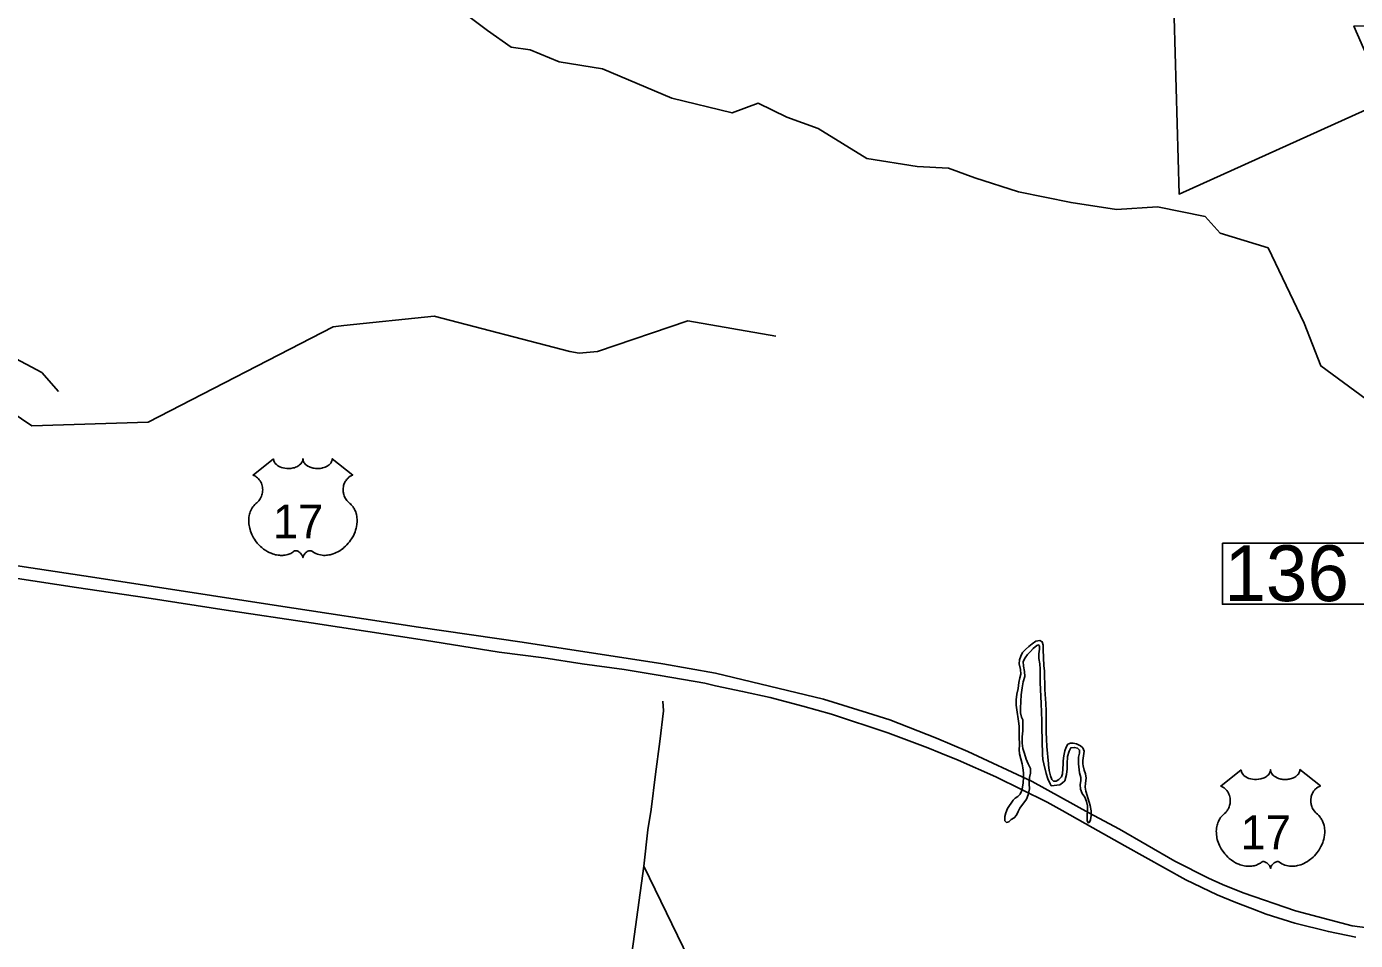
# Model space of a CAD drawing. Extents: x 2290055 to 2389491, y 66597 to 237875.
# Drawn here: x 2355737 to 2364071, y 203892 to 209626 of the extents above; entities that cross this region are included whole.
import ezdxf

# ---------------------------------------------------------------- set-up
doc = ezdxf.new("R2010")
doc.units = 0
for name, color, linetype in [('Exist Hydrographic Creek Single Shore', 7, 'Continuous'), ('Exist Hydrographic Pond Under 1500 Sq Ft', 7, 'Continuous'), ('Exist Road Non-System Type 51', 7, 'Continuous'), ('Exist Road Primary US Divided Attributed', 7, 'Continuous'), ('Exist Road Primary US Shield CELL', 7, 'Continuous'), ('Exist Road Primary US Shield Number Label', 7, 'Continuous'), ('Exist Road Primary US Structure Standard Bridge Number Label', 7, 'Continuous')]:
    doc.layers.add(name, color=color, linetype=linetype)

msp = doc.modelspace()

# ---------------------------------------------------------------- linework, layer by layer
at = {"layer": 'Exist Hydrographic Creek Single Shore'}
for points in [[(2358387.4, 209781.1), (2358627.9, 209600.7), (2358775.5, 209496.9), (2358895.8, 209480.5), (2359076.2, 209404), (2359349.5, 209360.2), (2359784, 209177.1), (2360161.2, 209084.2), (2360325.2, 209144.3), (2360505.5, 209056.9), (2360702.3, 208985.8), (2361005.7, 208797.2), (2361322.7, 208748), (2361519.5, 208737.1), (2361683.5, 208677), (2361956.8, 208589.5), (2362287.5, 208521.2), (2362571.7, 208477.4), (2362828.6, 208493.8), (2363129.3, 208433.7), (2363222.2, 208329.9), (2363522.8, 208236.9), (2363749.7, 207764.1), (2363853.5, 207496.3), (2364137.8, 207288.6)], [(2355635.2, 207559.1), (2355832, 207455.3), (2355935.9, 207335)]]:
    msp.add_lwpolyline(points, dxfattribs=at)
at = {"layer": 'Exist Hydrographic Pond Under 1500 Sq Ft'}
for points in [[(2361980.5, 205000), (2361964, 205062.6), (2361962.5, 205089.2), (2361964.5, 205116.1), (2361962, 205173.6), (2361961.5, 205235.2), (2361958.5, 205267.2), (2361948, 205338.4), (2361942.7, 205368.5), (2361942.7, 205402), (2361947.5, 205437.5), (2361955, 205473.6), (2361960, 205510.8), (2361965.5, 205540.4), (2361971.7, 205562.7), (2361971, 205592.5), (2361961.7, 205626.3), (2361964, 205652), (2361972, 205675.4), (2361983.2, 205697.5), (2362002.5, 205718.2), (2362022, 205735.9), (2362043, 205753.4), (2362066, 205769.1), (2362091, 205773.1), (2362107, 205765.4), (2362111.7, 205745.2), (2362112.5, 205716.3), (2362117.5, 205615.4), (2362120.5, 205584.2), (2362123.5, 205465.6), (2362129, 205378.8), (2362130.5, 205332.2), (2362131, 205198), (2362132.5, 205154.4), (2362135.5, 205108.7), (2362145, 205000), (2362145.5, 204992.7), (2362151, 204958.1), (2362158.7, 204925.6), (2362166.5, 204901.2), (2362177.5, 204890.4), (2362193.5, 204891.2), (2362211.5, 204901.7), (2362226.5, 204918.1), (2362234, 204937), (2362237, 205000), (2362237.5, 205019.6), (2362241.5, 205050.8), (2362248.5, 205080.7), (2362255.7, 205104.6), (2362267.2, 205123), (2362283.7, 205129.3), (2362301.5, 205129.3), (2362322.5, 205124.7), (2362346.5, 205113), (2362361.5, 205099.9), (2362370.2, 205078.4), (2362360.5, 205021.5), (2362362, 205000), (2362362.7, 204988.2), (2362369.5, 204959.8), (2362378.5, 204936.4), (2362382, 204910.4), (2362378.2, 204878.3), (2362376.7, 204852.9), (2362379, 204828.8), (2362407.7, 204739.3), (2362413.2, 204705.9), (2362412.7, 204676), (2362409.5, 204649.2), (2362403, 204632.9), (2362394.2, 204629.6), (2362388.2, 204644.1), (2362389.2, 204675.7), (2362391.5, 204707.8), (2362389.5, 204736.9), (2362383.5, 204763.9), (2362372.7, 204790.3), (2362357, 204814.1), (2362346, 204840.2), (2362344.5, 204869.2), (2362349.2, 204893.6), (2362348, 204915), (2362339.7, 204943), (2362334.2, 205000), (2362333, 205012.1), (2362334.2, 205040.7), (2362340.5, 205066.1), (2362341, 205086.6), (2362327.5, 205099.2), (2362309.5, 205102.8), (2362285.5, 205099.5), (2362275, 205078.5), (2362265.5, 205046.3), (2362262.7, 205000), (2362262.2, 204967.7), (2362259.7, 204932.8), (2362247.5, 204893.9), (2362233.7, 204880.3)], [(2362233.7, 204880.3), (2362216.5, 204868.5), (2362163.5, 204862.6), (2362156, 204875.4), (2362142, 204906.4), (2362130.5, 204940.1), (2362116.5, 205000), (2362111, 205027.3), (2362109.2, 205059.3), (2362103.2, 205230.1), (2362104.2, 205270.7), (2362100.2, 205379.4), (2362094, 205510.4), (2362092.7, 205553.1), (2362093.2, 205593), (2362091.5, 205627.6), (2362084.7, 205660.7), (2362085.2, 205691), (2362088.5, 205718.4), (2362089.5, 205738.4), (2362084, 205745.9), (2362073, 205743.1), (2362048.7, 205723.3), (2362032.7, 205704.8), (2362014.2, 205685.3), (2361998.7, 205665.6), (2361987.5, 205642.8), (2361989, 205613.2), (2361996, 205578.9), (2361997.7, 205548), (2361987.5, 205513.9), (2361980.2, 205477.2), (2361975, 205432), (2361971, 205348.8), (2361970.5, 205319.9), (2361976.2, 205292.1), (2361984, 205275.3), (2361985.5, 205250.2), (2361985, 205207.9), (2361980.7, 205168.9), (2361980.7, 205129), (2361985.7, 205096.7), (2361994.5, 205064.1), (2362006.5, 205029.4), (2362019, 205000), (2362032.2, 204970.2), (2362033.7, 204942.2), (2362027.5, 204915.1), (2362024.5, 204875.2), (2362026, 204842.4), (2362018.5, 204805.7), (2362007.5, 204778.4), (2361965.5, 204720.8), (2361954.7, 204700.1), (2361945.5, 204678.2), (2361931, 204660.8), (2361911.2, 204650.5), (2361896.2, 204637), (2361882.2, 204631.9), (2361871.5, 204643.1), (2361872.5, 204669.3), (2361878.2, 204693.3), (2361888.7, 204719.8), (2361923.7, 204770.9), (2361936.7, 204784.3), (2361953.5, 204794.9), (2361967.5, 204809.6), (2361976.5, 204828.4), (2361980.5, 204843.1), (2361986.2, 204878.5), (2361990, 204916.5), (2361989.5, 204942.6), (2361985.5, 204975.2), (2361980.5, 205000)]]:
    msp.add_lwpolyline(points, dxfattribs=at)
at = {"layer": 'Exist Road Non-System Type 51'}
for p, q in [((2359471, 203353.1), (2359607.3, 204356.9)), ((2359607.3, 204356.9), (2360142.9, 203261.8))]:
    msp.add_line(p, q, dxfattribs=at)
for points in [[(2361630.9, 212298), (2362707.5, 213507), (2362731.4, 213501), (2362749.3, 213477.1), (2362928.7, 212752.9), (2363843.8, 211538), (2364603.4, 212040.7), (2366136.8, 209652.7), (2366100.9, 209634.8), (2364061.5, 209628.8), (2364264.8, 209162), (2362964.6, 208574.2), (2362903, 210792.6)], [(2360434.8, 207683.7), (2359884.5, 207779.4), (2359316.4, 207587.9), (2359202.7, 207575.9), (2359142.9, 207587.9), (2358293.6, 207809.4), (2357725.5, 207749.5)], [(2357725.5, 207749.5), (2357658.5, 207742.3), (2356498.2, 207143.8), (2355768.6, 207119.9), (2355326, 207419.1), (2354584.8, 207481.6)], [(2359607.3, 204356.9), (2359632.2, 204586), (2359653.2, 204712.9), (2359680.4, 204934.1), (2359708.3, 205139.2), (2359730.7, 205332.2), (2359726.2, 205394)]]:
    msp.add_lwpolyline(points, dxfattribs=at)
at = {"layer": 'Exist Road Primary US Divided Attributed'}
for points in [[(2354731.9, 206306.6), (2356049.9, 206107.2), (2356491.5, 206042.1), (2356989, 205963.4), (2357522.4, 205883.7), (2358232.4, 205775.8), (2358699.6, 205700.4), (2358981.4, 205664.4), (2359221.4, 205627.2), (2359484.7, 205591.7), (2359711.2, 205554.4), (2359991.2, 205505.6), (2360057.7, 205489.3), (2360227.6, 205454.3), (2360399.9, 205415.3), (2360605.2, 205361.4), (2360783.9, 205312.1), (2361138.8, 205193.5), (2361389.5, 205101.2), (2361470.4, 205066.4), (2361580.2, 205022.7), (2361816, 204917.5), (2362138.3, 204758.7), (2362231.3, 204707.7), (2362423.1, 204598.1), (2362624.3, 204485.9), (2363006.3, 204273.1), (2363204, 204178.9), (2363320.1, 204129.2), (2363426.2, 204090.7), (2363511.9, 204057.7), (2363690.3, 203999.9), (2363901.8, 203947.7), (2364072.8, 203913)], [(2355055, 206336), (2356137.1, 206172.4), (2357288.5, 205995.2), (2358195.2, 205856.7), (2358844.9, 205762.8), (2359726.4, 205628.1), (2360057, 205567.9), (2360735.6, 205406.2), (2361010.9, 205320.9), (2361150.3, 205276.8), (2361444.2, 205161.2), (2361640.3, 205077.9), (2362042.7, 204889.7), (2362399.5, 204692.5), (2362590.8, 204589.2), (2362937.8, 204389.7), (2363149.4, 204282.9), (2363237.6, 204243.5), (2363367.2, 204190.7), (2363694.2, 204076.6), (2364050.5, 203984.5), (2364147.4, 203971.8)]]:
    msp.add_lwpolyline(points, dxfattribs=at)
at = {"layer": 'Exist Road Primary US Shield CELL'}
for points in [[(2357285.8, 206913.7), (2357286.2, 206908.4), (2357287.5, 206902.1), (2357288.4, 206898.8), (2357291.4, 206892.6), (2357296.3, 206885.2), (2357303.1, 206878), (2357310.7, 206871.7), (2357315.9, 206868.4), (2357324.7, 206863.7), (2357334.6, 206859.5), (2357345.7, 206856.3), (2357357, 206854), (2357369.4, 206852.6), (2357381.6, 206852.4), (2357394.8, 206853.4), (2357409.4, 206856.2), (2357416.2, 206858), (2357423.7, 206860.5), (2357430.7, 206863.4), (2357438.4, 206867.5), (2357444.5, 206871.5), (2357449.3, 206875), (2357456.2, 206881.5), (2357461.6, 206888.3), (2357463.9, 206892.1), (2357465.9, 206895.7), (2357468.6, 206903.5), (2357469.3, 206906.9), (2357469.9, 206914), (2357470.3, 206908), (2357470.9, 206904.3), (2357471.9, 206900.7), (2357473.4, 206896.8), (2357476.1, 206891.3), (2357479.2, 206886.8), (2357484.9, 206880), (2357488.5, 206876.7), (2357491.8, 206874), (2357500.5, 206868), (2357510.7, 206862.8), (2357515.7, 206860.6), (2357520.9, 206858.8), (2357527.4, 206856.8), (2357534.2, 206855.2), (2357540.9, 206854.1), (2357547.7, 206853.1), (2357554.7, 206852.6), (2357560.4, 206852.4), (2357567.4, 206852.5), (2357573.8, 206852.9), (2357580.4, 206853.6), (2357587.7, 206854.8), (2357593.6, 206856.1), (2357601.3, 206858.2), (2357608.3, 206860.7), (2357614.4, 206863.4), (2357622.4, 206867.5), (2357628.9, 206871.6), (2357633.6, 206875.4), (2357639.2, 206880.5), (2357644.5, 206886.7), (2357647.6, 206891.2), (2357649.8, 206895.8), (2357651.9, 206900.7), (2357653.1, 206905.8), (2357653.8, 206910.3), (2357653.9, 206914.1), (2357782.5, 206811.7), (2357779.4, 206810.5), (2357772.5, 206807.1), (2357766.9, 206803.9), (2357758.1, 206797.6), (2357754.3, 206794.2), (2357750.5, 206790.6), (2357747, 206786.8), (2357743.9, 206783.3), (2357740.2, 206778.1), (2357736.8, 206772.9), (2357733.6, 206767.2), (2357731.2, 206762.3), (2357727.2, 206752), (2357725.3, 206745.4), (2357724.1, 206739.9), (2357722.6, 206728.4), (2357722.2, 206722.9), (2357722.2, 206717.5), (2357722.5, 206711.8), (2357723.1, 206706.4), (2357724, 206700.7), (2357724.9, 206695.6), (2357726.5, 206689.5), (2357728.8, 206682.4), (2357731.6, 206675.4), (2357737.5, 206664.3), (2357745.1, 206652.9), (2357750.5, 206646.5), (2357755.8, 206641), (2357763.7, 206634.3), (2357768, 206630.5), (2357772.9, 206625.6), (2357781, 206616.2), (2357784.3, 206611.8), (2357787.6, 206606.9), (2357790.6, 206601.8), (2357793.6, 206596.3), (2357796.1, 206591.5), (2357800.6, 206580.5), (2357803.9, 206569.8), (2357805.4, 206564.2), (2357807.8, 206551.6), (2357808.7, 206545.3), (2357809.7, 206533), (2357809.7, 206518.1), (2357808.6, 206504), (2357805.9, 206487.5), (2357803.7, 206477.6), (2357800.4, 206466.2), (2357797.1, 206456.2), (2357791.2, 206441.5), (2357786, 206430.9), (2357779.3, 206418.5), (2357774.6, 206410.9), (2357769.2, 206402.9), (2357762.5, 206393.6), (2357754.6, 206383.7), (2357745.1, 206373.3), (2357737.4, 206365.6), (2357727.4, 206356.7), (2357721.3, 206351.7), (2357712.6, 206345.1), (2357700.8, 206337.2), (2357689.1, 206330.5), (2357679.2, 206325.4), (2357670.3, 206321.6), (2357659, 206317.2), (2357640, 206312), (2357633.1, 206310.5), (2357624.9, 206309.3), (2357617.2, 206308.6), (2357609.7, 206308.1), (2357599.7, 206308.1), (2357589.8, 206308.9), (2357580.3, 206310.2), (2357570.6, 206312.3), (2357560.3, 206315.3), (2357551, 206319), (2357541.6, 206323.6), (2357525.7, 206333.6), (2357521.1, 206336.1), (2357518.5, 206336.8), (2357512.3, 206337.1), (2357506.6, 206335.8), (2357500.6, 206333.5), (2357497.1, 206331.6), (2357492.3, 206328.5), (2357488.7, 206325.6), (2357484.3, 206321.4), (2357481.2, 206317.9), (2357478.9, 206315.2), (2357474.4, 206308.1), (2357472.8, 206304.8), (2357471.2, 206300.4), (2357469.7, 206294.1), (2357467.7, 206302.1), (2357465.3, 206307.4), (2357462.6, 206312), (2357459.7, 206316), (2357455.3, 206321.2), (2357451.2, 206325.1), (2357446.4, 206329), (2357441.2, 206332.1), (2357437.1, 206334.3), (2357433.3, 206335.7), (2357428.6, 206336.8), (2357424.8, 206337.1), (2357421.7, 206337.1), (2357417.4, 206336.1), (2357411.6, 206331.9), (2357406.1, 206328.1), (2357400.1, 206324.4), (2357393, 206320.6), (2357387.7, 206318.1), (2357381.5, 206315.7), (2357374.2, 206313.3), (2357366.3, 206311.2), (2357358.2, 206309.6), (2357351.1, 206308.5), (2357343.4, 206307.8), (2357336.5, 206307.6), (2357329.3, 206307.7), (2357322.5, 206308.2), (2357314.7, 206308.9), (2357305, 206310.3), (2357296.9, 206312.1), (2357288.4, 206314.4), (2357279.7, 206317.2), (2357270.3, 206320.7), (2357258.6, 206325.8), (2357250.5, 206330), (2357237.7, 206337.4), (2357222.6, 206347.8), (2357211.3, 206357), (2357203, 206364.5), (2357190.7, 206377), (2357183.6, 206385.1), (2357172.3, 206399.7), (2357165.1, 206410.2), (2357160.4, 206418), (2357153.6, 206430.5), (2357149.8, 206438.3), (2357144.9, 206449.7), (2357141.1, 206460.1), (2357137.9, 206470), (2357136.2, 206476.3), (2357133.8, 206487.3), (2357132.3, 206495.1), (2357130.9, 206505.8), (2357130.1, 206517.2), (2357129.9, 206527.6), (2357130.2, 206536.2), (2357131.2, 206546.3), (2357132.9, 206557), (2357134.9, 206566.2), (2357136.8, 206572.9), (2357139.5, 206580.9), (2357143.1, 206589.8), (2357147.4, 206598.3), (2357151.4, 206605.4), (2357156.5, 206613), (2357161.5, 206619.4), (2357168.1, 206626.6), (2357174.9, 206633.1), (2357181.2, 206638.2), (2357188.7, 206645.5), (2357192.5, 206649.9), (2357197.2, 206656.1), (2357200.9, 206661.8), (2357203.9, 206666.8), (2357207.8, 206674.4), (2357210.1, 206680), (2357213.1, 206688.7), (2357214.6, 206694.7), (2357216.1, 206702.6), (2357217.1, 206709.9), (2357217.5, 206719.1), (2357217.3, 206726.7), (2357216.3, 206735.6), (2357214.6, 206744.1), (2357212.6, 206751.6), (2357209.4, 206760.1), (2357206.5, 206766.3), (2357201.5, 206774.8), (2357196.1, 206782.6), (2357190.4, 206789), (2357184.7, 206794.7), (2357179.2, 206798.9), (2357174, 206802.6), (2357167.5, 206806.6), (2357161.2, 206809.7), (2357157.2, 206811.3)], [(2363354.3, 204963.1), (2363354.6, 204957.8), (2363355.9, 204951.4), (2363356.9, 204948.2), (2363359.8, 204942), (2363364.7, 204934.6), (2363371.5, 204927.4), (2363379.2, 204921.1), (2363384.3, 204917.7), (2363393.1, 204913), (2363403, 204908.8), (2363414.1, 204905.6), (2363425.5, 204903.4), (2363437.8, 204902), (2363450.1, 204901.8), (2363463.3, 204902.7), (2363477.9, 204905.6), (2363484.6, 204907.3), (2363492.1, 204909.9), (2363499.1, 204912.8), (2363506.8, 204916.9), (2363512.9, 204920.8), (2363517.8, 204924.3), (2363524.6, 204930.9), (2363530, 204937.6), (2363532.3, 204941.4), (2363534.3, 204945.1), (2363537, 204952.8), (2363537.7, 204956.2), (2363538.3, 204963.4), (2363538.7, 204957.4), (2363539.3, 204953.7), (2363540.3, 204950), (2363541.8, 204946.1), (2363544.6, 204940.7), (2363547.6, 204936.1), (2363553.3, 204929.3), (2363556.9, 204926), (2363560.2, 204923.3), (2363568.9, 204917.3), (2363579.1, 204912.2), (2363584.1, 204910), (2363589.3, 204908.1), (2363595.8, 204906.2), (2363602.6, 204904.6), (2363609.3, 204903.4), (2363616.1, 204902.4), (2363623.1, 204901.9), (2363628.8, 204901.8), (2363635.8, 204901.8), (2363642.2, 204902.2), (2363648.9, 204903), (2363656.1, 204904.2), (2363662, 204905.5), (2363669.7, 204907.5), (2363676.7, 204910), (2363682.9, 204912.7), (2363690.9, 204916.9), (2363697.3, 204920.9), (2363702, 204924.7), (2363707.6, 204929.9), (2363713, 204936), (2363716.1, 204940.5), (2363718.3, 204945.1), (2363720.3, 204950), (2363721.6, 204955.2), (2363722.2, 204959.7), (2363722.3, 204963.5), (2363850.9, 204861), (2363847.9, 204859.9), (2363840.9, 204856.5), (2363835.3, 204853.2), (2363826.5, 204847), (2363822.7, 204843.5), (2363818.9, 204840), (2363815.4, 204836.2), (2363812.3, 204832.6), (2363808.6, 204827.4), (2363805.3, 204822.3), (2363802, 204816.6), (2363799.6, 204811.6), (2363795.7, 204801.3), (2363793.8, 204794.8), (2363792.5, 204789.2), (2363791, 204777.7), (2363790.6, 204772.3), (2363790.6, 204766.9), (2363790.9, 204761.2), (2363791.5, 204755.7), (2363792.5, 204750), (2363793.4, 204745), (2363795, 204738.8), (2363797.3, 204731.7), (2363800.1, 204724.8), (2363805.9, 204713.6), (2363813.5, 204702.2), (2363818.9, 204695.8), (2363824.2, 204690.4), (2363832.1, 204683.7), (2363836.4, 204679.9), (2363841.4, 204674.9), (2363849.4, 204665.6), (2363852.7, 204661.2), (2363856, 204656.2), (2363859, 204651.1), (2363862.1, 204645.7), (2363864.5, 204640.9), (2363869, 204629.9), (2363872.3, 204619.2), (2363873.8, 204613.5), (2363876.2, 204600.9), (2363877.1, 204594.7), (2363878.1, 204582.4), (2363878.2, 204567.5), (2363877, 204553.4), (2363874.4, 204536.9), (2363872.2, 204527), (2363868.8, 204515.5), (2363865.5, 204505.6), (2363859.6, 204490.9), (2363854.4, 204480.3), (2363847.7, 204467.8), (2363843, 204460.3), (2363837.7, 204452.2), (2363830.9, 204442.9), (2363823, 204433.1), (2363813.5, 204422.7), (2363805.8, 204415), (2363795.8, 204406), (2363789.7, 204401), (2363781.1, 204394.5), (2363769.2, 204386.6), (2363757.5, 204379.8), (2363747.6, 204374.7), (2363738.8, 204370.9), (2363727.4, 204366.6), (2363708.4, 204361.3), (2363701.5, 204359.9), (2363693.3, 204358.7), (2363685.6, 204357.9), (2363678.2, 204357.5), (2363668.1, 204357.5), (2363658.2, 204358.2), (2363648.8, 204359.6), (2363639, 204361.6), (2363628.7, 204364.7), (2363619.4, 204368.3), (2363610, 204373), (2363594.1, 204383), (2363589.5, 204385.4), (2363586.9, 204386.1), (2363580.8, 204386.4), (2363575, 204385.2), (2363569.1, 204382.8), (2363565.5, 204380.9), (2363560.8, 204377.8), (2363557.1, 204374.9), (2363552.7, 204370.8), (2363549.7, 204367.3), (2363547.3, 204364.5), (2363542.9, 204357.5), (2363541.3, 204354.1), (2363539.6, 204349.8), (2363538.1, 204343.4), (2363536.1, 204351.5), (2363533.8, 204356.8), (2363531, 204361.3), (2363528.2, 204365.4), (2363523.7, 204370.5), (2363519.7, 204374.4), (2363514.8, 204378.4), (2363509.6, 204381.5), (2363505.5, 204383.6), (2363501.7, 204385), (2363497.1, 204386.2), (2363493.3, 204386.5), (2363490.2, 204386.4), (2363485.9, 204385.4), (2363480.1, 204381.2), (2363474.6, 204377.4), (2363468.6, 204373.7), (2363461.4, 204369.9), (2363456.2, 204367.5), (2363449.9, 204365.1), (2363442.7, 204362.6), (2363434.8, 204360.6), (2363426.6, 204359), (2363419.5, 204357.8), (2363411.8, 204357.2), (2363404.9, 204356.9), (2363397.7, 204357), (2363390.9, 204357.5), (2363383.1, 204358.2), (2363373.4, 204359.7), (2363365.3, 204361.5), (2363356.8, 204363.8), (2363348.1, 204366.5), (2363338.8, 204370.1), (2363327.1, 204375.2), (2363318.9, 204379.3), (2363306.1, 204386.7), (2363291.1, 204397.1), (2363279.7, 204406.3), (2363271.4, 204413.8), (2363259.2, 204426.3), (2363252, 204434.4), (2363240.7, 204449), (2363233.5, 204459.6), (2363228.8, 204467.3), (2363222, 204479.8), (2363218.2, 204487.6), (2363213.4, 204499), (2363209.5, 204509.4), (2363206.3, 204519.3), (2363204.6, 204525.6), (2363202.2, 204536.6), (2363200.7, 204544.5), (2363199.3, 204555.2), (2363198.5, 204566.5), (2363198.3, 204576.9), (2363198.6, 204585.6), (2363199.6, 204595.7), (2363201.3, 204606.4), (2363203.4, 204615.6), (2363205.2, 204622.2), (2363207.9, 204630.2), (2363211.6, 204639.1), (2363215.8, 204647.6), (2363219.9, 204654.7), (2363225, 204662.3), (2363230, 204668.8), (2363236.5, 204675.9), (2363243.4, 204682.5), (2363249.6, 204687.5), (2363257.1, 204694.8), (2363261, 204699.2), (2363265.6, 204705.4), (2363269.4, 204711.1), (2363272.3, 204716.2), (2363276.2, 204723.7), (2363278.6, 204729.3), (2363281.5, 204738), (2363283, 204744.1), (2363284.5, 204751.9), (2363285.5, 204759.3), (2363285.9, 204768.5), (2363285.7, 204776.1), (2363284.7, 204785), (2363283, 204793.5), (2363281, 204800.9), (2363277.8, 204809.4), (2363274.9, 204815.7), (2363270, 204824.1), (2363264.5, 204831.9), (2363258.8, 204838.3), (2363253.1, 204844), (2363247.7, 204848.3), (2363242.5, 204852), (2363235.9, 204855.9), (2363229.6, 204859), (2363225.7, 204860.6)]]:
    msp.add_lwpolyline(points, close=True, dxfattribs=at)
at = {"layer": 'Exist Road Primary US Structure Standard Bridge Number Label'}
msp.add_lwpolyline([(2363236.5, 206385.1), (2364165.5, 206385.1), (2364165.5, 206001), (2363236.5, 206001)], close=True, dxfattribs=at)

# ---------------------------------------------------------------- texts
at = {"layer": 'Exist Road Primary US Shield Number Label'}
for p in [(2357281.6, 206414.4), (2363350, 204463.8)]:
    msp.add_text('17', height=212.5, dxfattribs=at).set_placement(p)
at = {"layer": 'Exist Road Primary US Structure Standard Bridge Number Label'}
msp.add_text('136', height=350, dxfattribs=at).set_placement((2363249.1, 206020.8))

doc.saveas('drawing.dxf')
